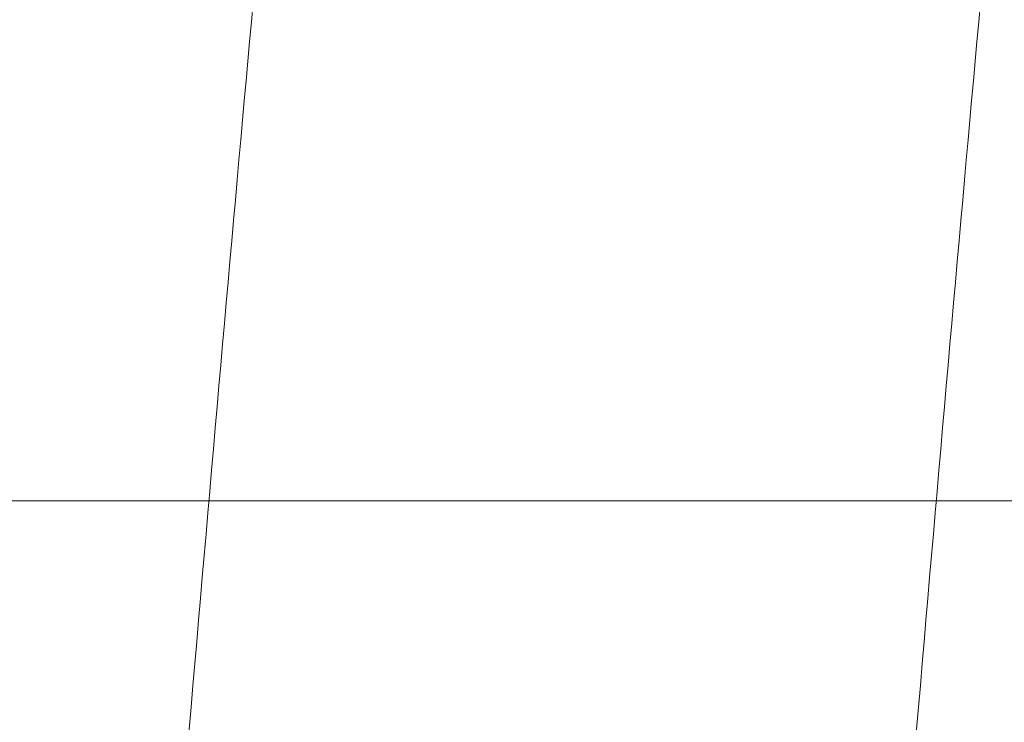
# Model space of a CAD drawing. Header units: inches. Extents: x 1 to 109, y 1 to 85.
# Tile 706 of 1056: x 88.3892 to 88.3936, y 24.49816 to 24.5013. Entities that reach past the tile are written whole.
import ezdxf

# ---------------------------------------------------------------- set-up
doc = ezdxf.new("R2010")
doc.units = ezdxf.units.IN
doc.header["$MEASUREMENT"] = 0

msp = doc.modelspace()

# ---------------------------------------------------------------- linework, layer by layer
at = {"color": 7, "linetype": 'Continuous', "lineweight": 15, "ltscale": 5}
msp.add_line((88.3473241, 24.4991467), (88.4223241, 24.4991467), dxfattribs=at)
for points, knots in [([(88.3990507, 24.4341884), (88.3989611, 24.4360523), (88.3987806, 24.4398112), (88.398495, 24.4454627), (88.3981978, 24.451134), (88.3978899, 24.4567788), (88.3975738, 24.4623489), (88.3972582, 24.4676916), (88.3969457, 24.4727715), (88.3966388, 24.4775614), (88.3963338, 24.4821258), (88.3960328, 24.486433), (88.3957322, 24.4905357), (88.3954344, 24.4943903), (88.3951423, 24.497955), (88.3948624, 24.501144), (88.394597, 24.5039782), (88.3943193, 24.5064731), (88.3940345, 24.5085857), (88.3937443, 24.510314), (88.3934511, 24.5116582), (88.3931513, 24.5126327), (88.3928469, 24.5132232), (88.3925341, 24.513425), (88.3922151, 24.5132068), (88.3918926, 24.512543), (88.3915756, 24.5114491), (88.3912664, 24.5099428), (88.3909674, 24.5080482), (88.3906858, 24.5058364), (88.3904226, 24.5033537), (88.3901712, 24.5006182), (88.3899054, 24.4975625), (88.3896291, 24.4941712), (88.3893366, 24.4903796), (88.3890296, 24.486184), (88.3887099, 24.4815898), (88.388386, 24.4767104), (88.3880605, 24.4715845), (88.3877361, 24.4662549), (88.3874217, 24.4608713), (88.3871194, 24.4554893), (88.3868309, 24.4501583), (88.3865522, 24.4448109), (88.3862842, 24.4394859), (88.3861142, 24.435945), (88.3860298, 24.4341884)], [0, 0, 0, 0, 0.022479, 0.045331, 0.068506, 0.091948, 0.115595, 0.139386, 0.161889, 0.184404, 0.206874, 0.229245, 0.25146, 0.274794, 0.297838, 0.320536, 0.342918, 0.365562, 0.38856, 0.410518, 0.432694, 0.455036, 0.47749, 0.5, 0.523873, 0.547679, 0.571351, 0.594825, 0.618042, 0.640943, 0.662202, 0.683327, 0.704778, 0.726531, 0.74854, 0.772107, 0.795844, 0.819687, 0.843568, 0.86742, 0.891176, 0.913429, 0.935486, 0.957297, 0.978816, 1, 1, 1, 1]), ([(88.4023059, 24.4341884), (88.4022163, 24.4360523), (88.4020358, 24.4398112), (88.4017502, 24.4454627), (88.401453, 24.451134), (88.4011451, 24.4567788), (88.4008291, 24.4623489), (88.4005134, 24.4676916), (88.4002009, 24.4727715), (88.399894, 24.4775614), (88.399589, 24.4821258), (88.399288, 24.486433), (88.3989874, 24.4905357), (88.3986896, 24.4943903), (88.3983975, 24.497955), (88.3981176, 24.501144), (88.3978522, 24.5039782), (88.3975745, 24.5064731), (88.3972897, 24.5085857), (88.3969995, 24.510314), (88.3967063, 24.5116582), (88.3964065, 24.5126327), (88.3961021, 24.5132232), (88.3957893, 24.513425), (88.3954703, 24.5132068), (88.3951478, 24.512543), (88.3948308, 24.5114491), (88.3945216, 24.5099428), (88.3942226, 24.5080482), (88.393941, 24.5058364), (88.3936778, 24.5033537), (88.3934264, 24.5006182), (88.3931606, 24.4975625), (88.3928843, 24.4941712), (88.3925918, 24.4903796), (88.3922848, 24.486184), (88.3919651, 24.4815898), (88.3916412, 24.4767104), (88.3913157, 24.4715845), (88.3909913, 24.4662549), (88.3906769, 24.4608713), (88.3903746, 24.4554893), (88.3900861, 24.4501583), (88.3898075, 24.4448109), (88.3895394, 24.4394859), (88.3893694, 24.435945), (88.3892851, 24.4341884)], [0, 0, 0, 0, 0.0224789, 0.0453313, 0.0685062, 0.0919475, 0.1155952, 0.1393856, 0.1618887, 0.1844038, 0.2068744, 0.2292447, 0.2514602, 0.2747945, 0.2978377, 0.320536, 0.3429176, 0.3655625, 0.3885596, 0.4105181, 0.432694, 0.4550359, 0.4774899, 0.5000003, 0.523873, 0.5476785, 0.5713505, 0.5948251, 0.6180416, 0.6409433, 0.662202, 0.6833271, 0.7047784, 0.7265313, 0.74854, 0.7721069, 0.7958441, 0.8196866, 0.8435676, 0.8674198, 0.891176, 0.9134288, 0.9354857, 0.9572967, 0.9788157, 1, 1, 1, 1]), ([(88.392132, 24.513004), (88.3912714, 24.5115202), (88.3895758, 24.5085969), (88.3870694, 24.5042786), (88.3846388, 24.5000933), (88.3830429, 24.497348), (88.3822578, 24.4959975)], [0, 0, 0, 0, 0.261665, 0.515555, 0.761667, 1, 1, 1, 1])]:
    msp.add_open_spline(points, degree=3, knots=knots, dxfattribs=at)

doc.saveas('drawing.dxf')
